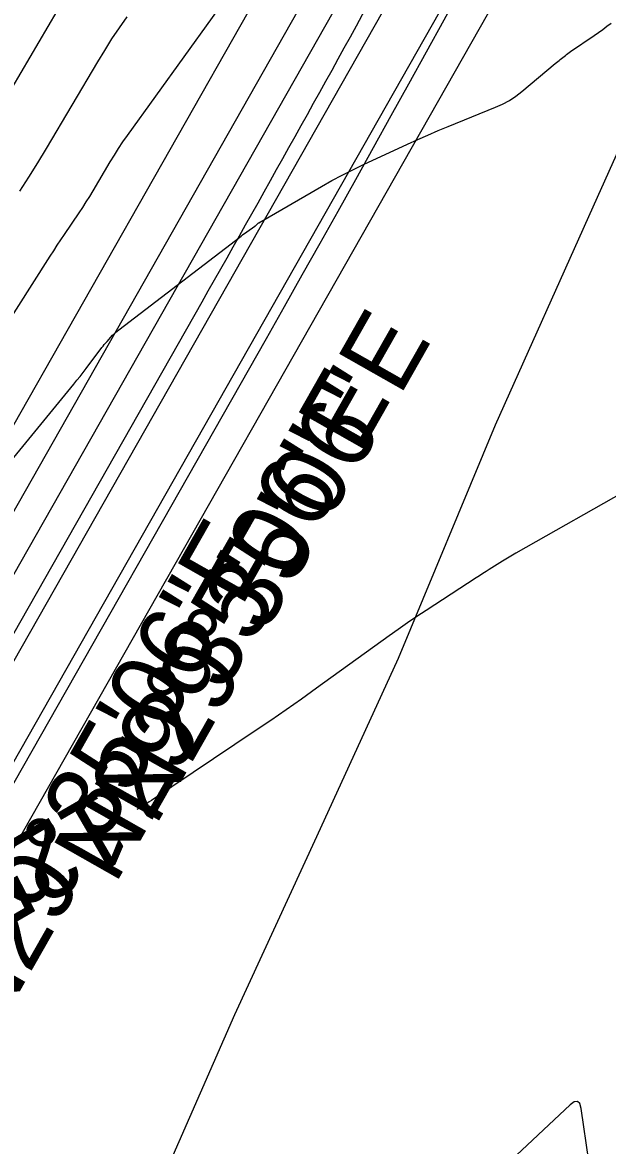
# Model space of a CAD drawing. Extents: x 658976 to 668721, y 639543 to 647196.
# Drawn here: x 662502.6 to 662550.1, y 643438.1 to 643529.3 of the extents above; entities that cross this region are included whole.
import ezdxf

# ---------------------------------------------------------------- set-up
doc = ezdxf.new("R2010")
doc.units = 0
for name, color, linetype in [('Ex_Contour Labels', 7, 'Continuous'), ('Ex_Major Contours', 7, 'Continuous'), ('Ex_Minor Contours', 7, 'Continuous'), ('R_Ramp 15 Degree_Min Ls', 7, 'Continuous'), ('R_Ramp 20 Degree Des Ls', 7, 'Continuous'), ('R_Ramp 20 Degree Des Ls Annot', 7, 'Continuous'), ('R_Ramp 20 Degree Existing Ramp', 7, 'Continuous'), ('R_Ramp 20 Degree_Min Ls', 7, 'Continuous')]:
    doc.layers.add(name, color=color, linetype=linetype)

msp = doc.modelspace()

# ---------------------------------------------------------------- linework, layer by layer
at = {"layer": 'Ex_Major Contours'}
msp.add_lwpolyline([(662552.2, 643491.643), (662542.65, 643486.223), (662542.377, 643486.066), (662542.106, 643485.906), (662541.837, 643485.743), (662541.57, 643485.577), (662540.505, 643484.905), (662540.239, 643484.737), (662539.974, 643484.567), (662539.709, 643484.397), (662539.445, 643484.226), (662535.384, 643481.575), (662534.622, 643481.072), (662533.867, 643480.559), (662533.118, 643480.038), (662532.374, 643479.507), (662526.491, 643475.256), (662525.26, 643474.375), (662524.021, 643473.504), (662522.775, 643472.645), (662521.52, 643471.797), (662513.107, 643466.161), (662512.916, 643466.034), (662512.723, 643465.91), (662512.529, 643465.789), (662512.333, 643465.67), (662511.906, 643465.414)], dxfattribs=at)
at = {"layer": 'Ex_Minor Contours'}
for points in [[(662508.354, 643535.239), (662500.283, 643521.52)], [(662520.311, 643532.937), (662511.119, 643520.128), (662510.755, 643519.609), (662510.402, 643519.082), (662510.062, 643518.548), (662509.733, 643518.006), (662508.332, 643515.642), (662508.059, 643515.189), (662507.78, 643514.74), (662507.493, 643514.295), (662507.201, 643513.855), (662506.016, 643512.101), (662505.721, 643511.662), (662505.429, 643511.22), (662505.14, 643510.777), (662504.855, 643510.332), (662497.009, 643498.02)], [(662502.417, 643515.616), (662503.155, 643516.762), (662503.875, 643517.92), (662504.579, 643519.087), (662508.739, 643526.11), (662509.307, 643527.044), (662509.894, 643527.966), (662510.502, 643528.874), (662511.13, 643529.769)], [(662500.448, 643492.195), (662506.791, 643499.946), (662507.047, 643500.263), (662507.3, 643500.581), (662507.55, 643500.903), (662507.796, 643501.227), (662509.065, 643502.91), (662509.168, 643503.042), (662509.273, 643503.172), (662509.382, 643503.298), (662509.494, 643503.422), (662509.948, 643503.911), (662510.064, 643504.031), (662510.185, 643504.145), (662510.311, 643504.255), (662510.441, 643504.359), (662520.372, 643511.969), (662520.487, 643512.056), (662520.604, 643512.142), (662520.721, 643512.227), (662520.839, 643512.311), (662521.491, 643512.767), (662521.521, 643512.789), (662521.549, 643512.812), (662521.576, 643512.836), (662521.602, 643512.861), (662521.705, 643512.965), (662521.731, 643512.99), (662521.759, 643513.013), (662521.788, 643513.034), (662521.819, 643513.053), (662526.889, 643515.999), (662527.723, 643516.471), (662528.568, 643516.923), (662529.423, 643517.357), (662530.289, 643517.77), (662533.879, 643519.435), (662534.697, 643519.809), (662535.52, 643520.172), (662536.347, 643520.526), (662537.179, 643520.87), (662541.012, 643522.427), (662541.584, 643522.685), (662542.131, 643522.985), (662542.653, 643523.327), (662543.15, 643523.711), (662545.854, 643525.968), (662545.955, 643526.053), (662546.057, 643526.136), (662546.16, 643526.22), (662546.262, 643526.302), (662546.674, 643526.632), (662546.778, 643526.713), (662546.883, 643526.793), (662546.99, 643526.87), (662547.098, 643526.946), (662549.001, 643528.249), (662549.353, 643528.493), (662549.702, 643528.742), (662550.047, 643528.995), (662550.39, 643529.252)], [(662548.591, 643436.875), (662547.954, 643441.142), (662547.842, 643441.538), (662547.656, 643441.722), (662547.397, 643441.693), (662547.064, 643441.451), (662536.204, 643431.232)]]:
    msp.add_lwpolyline(points, dxfattribs=at)
at = {"layer": 'R_Ramp 15 Degree_Min Ls'}
for p, q in [((662432.263, 643366.934), (662529.688, 643538.539)), ((662437.481, 643363.971), (662534.906, 643535.576)), ((662444.003, 643360.269), (662541.428, 643531.873))]:
    msp.add_line(p, q, dxfattribs=at)
at = {"layer": 'R_Ramp 20 Degree Des Ls'}
for p, q in [((662448.953, 643403.354), (662551.241, 643583.524)), ((662437.446, 643370.932), (662556.459, 643580.562))]:
    msp.add_line(p, q, dxfattribs=at)
msp.add_lwpolyline([(662427.513, 643238.766), (662430.75, 643246.002), (662435.834, 643257.733), (662440.918, 643269.464), (662446.003, 643281.195), (662451.087, 643292.925), (662458.727, 643310.265), (662466.367, 643327.604), (662475.758, 643348.857), (662485.148, 643370.11), (662494.319, 643390.787), (662503.489, 643411.465), (662511.681, 643430.12), (662519.873, 643448.776), (662526.503, 643463.235), (662533.132, 643477.695), (662541.001, 643496.653), (662548.927, 643514.348), (662556.854, 643532.044)], dxfattribs=at)
at = {"layer": 'R_Ramp 20 Degree Des Ls Annot'}
msp.add_line((662443.968, 643367.23), (662562.981, 643576.859), dxfattribs=at)
at = {"layer": 'R_Ramp 20 Degree Existing Ramp'}
for p, q in [((662423.285, 643351.119), (662529.684, 643538.53)), ((662428.503, 643348.157), (662534.902, 643535.567)), ((662435.025, 643344.454), (662541.424, 643531.864))]:
    msp.add_line(p, q, dxfattribs=at)
at = {"layer": 'R_Ramp 20 Degree_Min Ls'}
for p, q in [((662418.305, 643332.427), (662517.202, 643506.624)), ((662517.202, 643506.624), (662517.202, 643506.624)), ((662423.522, 643329.465), (662522.419, 643503.662)), ((662522.419, 643503.662), (662522.419, 643503.662))]:
    msp.add_line(p, q, dxfattribs=at)
msp.add_lwpolyline([(662393.58, 643161.826), (662398.009, 643171.966), (662404.164, 643186.056), (662410.431, 643200.322), (662416.698, 643214.588), (662423.724, 643230.295), (662430.75, 643246.002), (662435.834, 643257.733), (662440.918, 643269.464), (662446.003, 643281.195), (662451.087, 643292.925), (662458.727, 643310.265), (662466.367, 643327.604), (662475.758, 643348.857), (662485.148, 643370.11), (662494.319, 643390.787), (662503.489, 643411.465), (662511.681, 643430.12), (662519.873, 643448.776), (662526.503, 643463.235), (662533.132, 643477.695), (662541.001, 643496.653), (662548.927, 643514.348), (662556.854, 643532.044)], dxfattribs=at)
for radius, end in [(1902.359, 336.123426), (1896.359, 332.401363)]:
    msp.add_arc((660868.08, 644442.881), radius, 330.415092, end, dxfattribs=at)

# ---------------------------------------------------------------- texts
at = {"layer": 'Ex_Contour Labels'}
msp.add_text('1250', height=6, rotation=210.08418, dxfattribs=at).set_placement((662508.96, 643467.175))
at = {"layer": 'R_Ramp 15 Degree_Min Ls'}
msp.add_text('N29%%d35\'06"E', height=6, rotation=60.41509, dxfattribs=at).set_placement((662510.123, 643459.214))
at = {"layer": 'R_Ramp 20 Degree Des Ls Annot'}
msp.add_text('N29%%d35\'06"E', height=6, rotation=60.41509, dxfattribs=at).set_placement((662500.32, 643446.958))
at = {"layer": 'R_Ramp 20 Degree Existing Ramp'}
msp.add_text('N29%%d35\'06"E', height=6, rotation=60.41509, dxfattribs=at).set_placement((662513.397, 643463.954))

doc.saveas('drawing.dxf')
